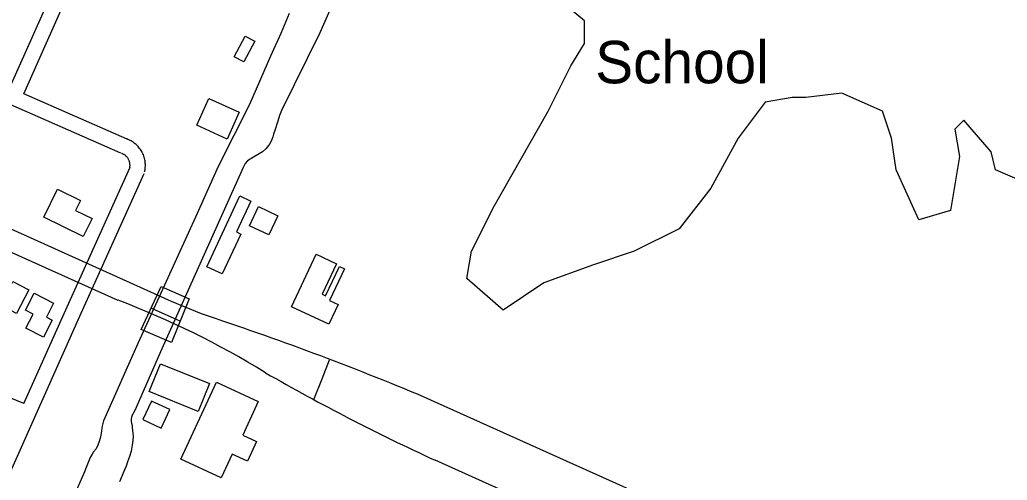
# Model space of a CAD drawing. Extents: x 3677843 to 3715951, y 511991 to 537744.
# Drawn here: x 3705927 to 3707858, y 532323 to 533223 of the extents above; entities that cross this region are included whole.
import ezdxf

# ---------------------------------------------------------------- set-up
doc = ezdxf.new("R2010")
doc.units = 0
for name, color, linetype in [('V-BLDG-IDEN', 7, 'Continuous'), ('V-BLDG-OTLN', 7, 'Continuous'), ('V-BRDG-OTLN', 7, 'Continuous'), ('V-ROAD-CNTR', 7, 'Continuous'), ('V-SITE-VEGE', 7, 'Continuous'), ('V-TOPO-SHOR', 7, 'Continuous')]:
    doc.layers.add(name, color=color, linetype=linetype)

msp = doc.modelspace()

# ---------------------------------------------------------------- linework, layer by layer
at = {"layer": 'V-BLDG-OTLN'}
for points in [[(3706386.8, 533181.1), (3706365.8, 533140.5), (3706346.9, 533150.3), (3706367.9, 533190.9)], [(3706332.7, 532989.9), (3706273.3, 533016.8), (3706297, 533069.3), (3706356.4, 533042.4)], [(3705974.2, 532837.4), (3706001.2, 532892), (3706046, 532869.9), (3706036.4, 532850.4), (3706068.7, 532834.5), (3706051.3, 532799.3)], [(3706293, 532740.4), (3706357.4, 532878.8), (3706379.2, 532868.7), (3706351, 532808.2), (3706359.6, 532804.2), (3706323.3, 532726.2)], [(3706414.1, 532802.7), (3706376.6, 532820.5), (3706394.4, 532857.9), (3706431.9, 532840.1)], [(3706458.5, 532662.2), (3706507.1, 532764.9), (3706546.8, 532746.1), (3706518.6, 532686.5), (3706525.4, 532683.3), (3706552.5, 532740.5), (3706562.1, 532736), (3706532.9, 532674.2), (3706549.7, 532666.3), (3706531.4, 532627.7)], [(3705889.4, 532665.5), (3705913.8, 532711.7), (3705945.5, 532695), (3705921.1, 532648.8)], [(3705939.6, 532620), (3705953.9, 532647.6), (3705938.4, 532655.6), (3705955.6, 532688.7), (3705993.5, 532669.1), (3705979.5, 532641.9), (3705991.1, 532635.9), (3705973.7, 532602.4)], [(3706298.5, 532512), (3706276.5, 532457.5), (3706180.7, 532496.1), (3706202.6, 532550.6)], [(3706242.4, 532364.4), (3706312, 532514.8), (3706393.7, 532477), (3706363.3, 532411.2), (3706390.4, 532398.7), (3706372.5, 532360), (3706342.4, 532373.9), (3706321.1, 532327.9)], [(3706221, 532461), (3706184.7, 532477.8), (3706167.9, 532441.5), (3706204.2, 532424.7)]]:
    msp.add_lwpolyline(points, close=True, dxfattribs=at)
at = {"layer": 'V-BRDG-OTLN'}
msp.add_lwpolyline([(3706203.6, 532701.9), (3706258.3, 532677.6), (3706224.2, 532592.1), (3706164.5, 532617.4)], close=True, dxfattribs=at)
msp.add_lwpolyline([(3706183.9, 532660), (3706193.6, 532655.6), (3706233.3, 532637.9), (3706241.8, 532634.2)], dxfattribs=at)
at = {"layer": 'V-ROAD-CNTR'}
for points in [[(3706282.8, 532648.1), (3706224.2, 532672.4), (3705942.6, 532799.4), (3704990, 533226.2), (3704147.5, 533604.8), (3704025.6, 533654.7), (3703854.8, 533712.6)], [(3706119.7, 532674.6), (3705556.8, 532927.2), (3704530.5, 533388.9), (3703994.3, 533621.7), (3703838.9, 533676.9)], [(3705935.5, 533078.4), (3706162, 533588.8), (3706172.3, 533628.3)], [(3705908, 533090.4), (3706003, 533304.4)], [(3706125.2, 532962.3), (3705553.7, 533213.4)], [(3706137.2, 532989.7), (3705935.5, 533078.4)], [(3706171.4, 532925.5), (3706171.8, 532927.6), (3706172.3, 532930), (3706172.6, 532932.4), (3706172.8, 532934.9), (3706173, 532937.3), (3706173, 532939.8), (3706172.9, 532942.2), (3706172.6, 532944.7), (3706172.3, 532947.1), (3706171.9, 532949.5), (3706171.3, 532951.9), (3706170.7, 532954.3), (3706169.9, 532956.6), (3706169.1, 532958.9), (3706168.1, 532961.2), (3706167, 532963.4), (3706165.9, 532965.5), (3706164.6, 532967.6), (3706163.3, 532969.7), (3706161.8, 532971.7), (3706160.3, 532973.6), (3706158.7, 532975.4), (3706157, 532977.2), (3706155.2, 532978.9), (3706153.3, 532980.5), (3706151.4, 532982), (3706149.4, 532983.5), (3706147.4, 532984.8), (3706145.3, 532986.1), (3706143.1, 532987.2), (3706140.9, 532988.3), (3706138.6, 532989.2), (3706136.5, 532990), (3706136.1, 532990.2)], [(3706142.1, 532932.3), (3706142.5, 532933.7), (3706142.7, 532934.8), (3706142.8, 532935.8), (3706142.9, 532936.9), (3706143, 532938), (3706143, 532939.1), (3706142.9, 532940.2), (3706142.8, 532941.3), (3706142.7, 532942.4), (3706142.5, 532943.5), (3706142.2, 532944.6), (3706141.9, 532945.6), (3706141.6, 532946.7), (3706141.2, 532947.7), (3706140.8, 532948.7), (3706140.3, 532949.7), (3706139.8, 532950.7), (3706139.2, 532951.6), (3706138.6, 532952.6), (3706138, 532953.5), (3706137.3, 532954.3), (3706136.5, 532955.1), (3706135.8, 532955.9), (3706135, 532956.7), (3706134.2, 532957.4), (3706133.3, 532958.1), (3706132.4, 532958.8), (3706131.5, 532959.4), (3706130.5, 532959.9), (3706129.6, 532960.4), (3706128.6, 532960.9), (3706127.6, 532961.3), (3706126.4, 532961.8), (3706126.3, 532961.8)], [(3705935.7, 532472.9), (3706014.5, 532649.1), (3706143.1, 532935.1)], [(3705795, 532084.8), (3706041.8, 532636.8), (3706170.4, 532922.7)], [(3706502.4, 532480.5), (3706518.7, 532521.1), (3706533, 532558.5)], [(3705935.7, 532472.9), (3705895.8, 532489.3)], [(3708558.3, 531655.9), (3707500.4, 532133.8), (3706718.3, 532485.6)], [(3708383.2, 531624.4), (3707604.5, 531972.5), (3706739.3, 532362.2)]]:
    msp.add_lwpolyline(points, dxfattribs=at)
for centre, radius, start, end in [((3705535.3, 531120.7), 1660.2, 58.2993, 69.3898), ((3704401.3, 526940.8), 6009.3, 67.32111, 71.75426), ((3708472.7, 536131), 4148.4, 240.1471, 245.3009)]:
    msp.add_arc(centre, radius, start, end, dxfattribs=at)
at = {"layer": 'V-SITE-VEGE'}
msp.add_lwpolyline([(3707896.9, 532902.9), (3707835.1, 532929.4), (3707826.2, 532964.8), (3707773.2, 533026.6), (3707755.6, 533009), (3707764.4, 532955.9), (3707746.7, 532849.9), (3707684.9, 532832.2), (3707640.8, 532929.4), (3707631.9, 532991.3), (3707614.3, 533044.3), (3707534.8, 533079.7), (3707464.1, 533070.8), (3707437.6, 533070.8), (3707384.6, 533062), (3707331.6, 532991.3), (3707278.6, 532894.1), (3707216.8, 532814.6), (3707128.5, 532770.4), (3707049, 532743.9), (3706951.9, 532708.5), (3706872.4, 532655.5), (3706801.7, 532717.4), (3706810.5, 532770.4), (3706854.7, 532858.7), (3706960.7, 533044.3), (3707004.8, 533132.7), (3707031.3, 533176.9), (3707031.3, 533221), (3706978.4, 533265.2)], dxfattribs=at)
at = {"layer": 'V-TOPO-SHOR'}
for points in [[(3706590.6, 533371.3), (3706514.2, 533197.7), (3706439, 533045.8), (3706435.4, 533035.7), (3706431.7, 533024.8), (3706429.9, 533019), (3706428.1, 533012.6), (3706426, 533006.5), (3706423.4, 532999.3), (3706421.9, 532994.5), (3706420.1, 532988.9), (3706418, 532984.1), (3706415.9, 532980.1), (3706413.8, 532977.2), (3706408.5, 532971), (3706401.9, 532965.1), (3706381.3, 532952.5), (3706372.6, 532947.4), (3706368.4, 532941.8), (3706366.3, 532938.1), (3706364.5, 532934.3), (3706361.9, 532928.5), (3706290.7, 532770), (3706205.1, 532579.9), (3706152.5, 532459.5), (3706146.7, 532448.6), (3706145.9, 532445.6), (3706145.4, 532443.2), (3706145.2, 532440.6), (3706145.2, 532437.9), (3706145.8, 532434.8), (3706146.9, 532429.7), (3706147.4, 532426), (3706148, 532419.9), (3706148.6, 532414.1), (3706148.9, 532409), (3706148.4, 532400.8), (3706147.2, 532391.2), (3706145.1, 532379.8), (3706142, 532369.4), (3706138.4, 532359.1), (3706135.3, 532350.3), (3706132.4, 532343.1), (3706127.7, 532331.9), (3706122.2, 532319.7)], [(3706454, 533235.4), (3706437.9, 533196.4), (3706417.9, 533151.7), (3706376.7, 533057.4), (3706315.4, 532936.5), (3706274.5, 532844.5), (3706213.8, 532711.7), (3706158.5, 532590.4), (3706091.4, 532438.8), (3706088.6, 532428.9), (3706087.9, 532424.5), (3706087.1, 532419.8), (3706086.6, 532415.1), (3706085.9, 532410.9), (3706084.6, 532405.4), (3706082.6, 532398.6), (3706079.8, 532391.3), (3706076.5, 532384.2), (3706071.8, 532378.2), (3706068.7, 532373.8), (3706065.1, 532367.2), (3706057, 532347.9), (3706053.9, 532339.5), (3706008.6, 532235)]]:
    msp.add_lwpolyline(points, dxfattribs=at)

# ---------------------------------------------------------------- texts
at = {"layer": 'V-BLDG-IDEN'}
msp.add_text('School', height=83, dxfattribs=at).set_placement((3707052.4, 533098.8))

doc.saveas('drawing.dxf')
